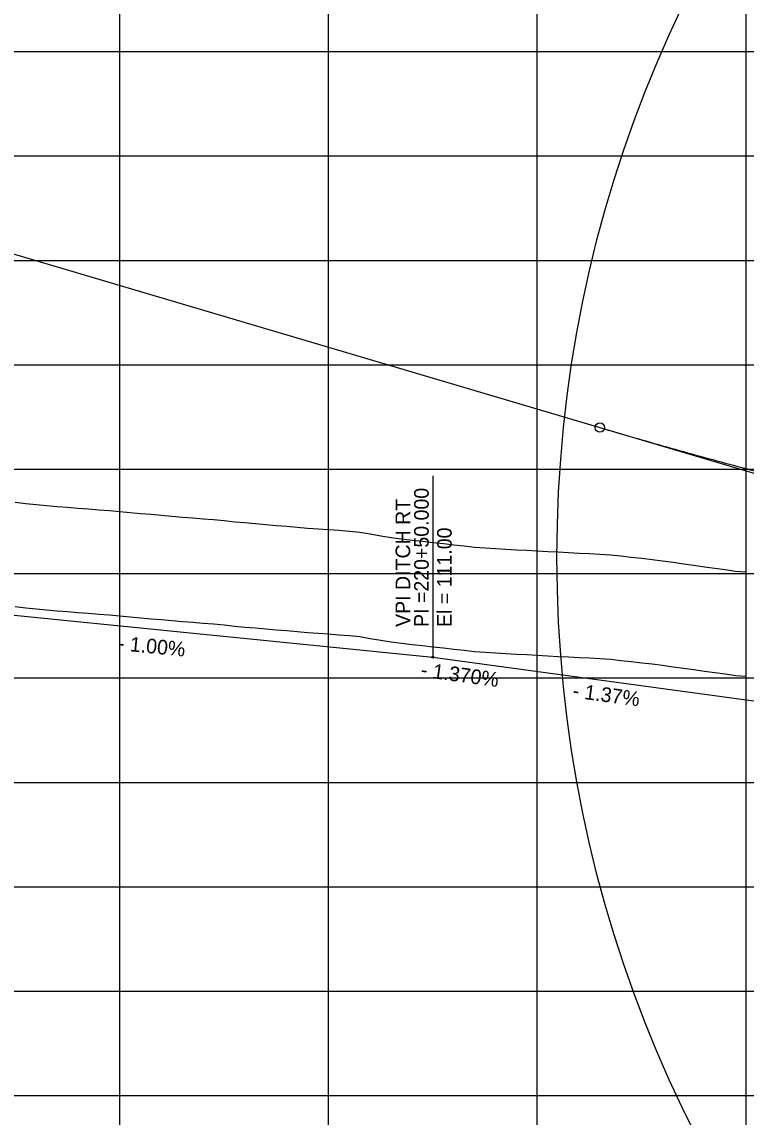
# Model space of a CAD drawing. Extents: x 2345490 to 2445302, y 465165 to 573888.
# Drawn here: x 2402175 to 2402522, y 564766 to 565291 of the extents above; entities that cross this region are included whole.
import ezdxf

# ---------------------------------------------------------------- set-up
doc = ezdxf.new("R2010")
doc.units = 0
for name, color, linetype in [('Old_Level_1', 7, 'Continuous'), ('Old_Level_2', 7, 'Continuous'), ('Old_Level_3', 7, 'Continuous'), ('Old_Level_57', 7, 'Continuous'), ('Old_Level_62', 7, 'Continuous'), ('Old_Level_63', 7, 'Continuous')]:
    doc.layers.add(name, color=color, linetype=linetype)

msp = doc.modelspace()

# ---------------------------------------------------------------- linework, layer by layer
at = {"layer": 'Old_Level_1'}
for points in [[(2402171.5425, 565010.7155), (2402176.5425, 565010.162), (2402181.5425, 565009.60925), (2402186.5425, 565009.10025), (2402191.5425, 565008.7035), (2402196.5425, 565008.3075), (2402201.5425, 565007.91225), (2402206.5425, 565007.51775), (2402211.5425, 565007.124), (2402216.5425, 565006.7135), (2402221.5425, 565006.261), (2402226.5425, 565005.8095), (2402231.5425, 565005.367), (2402236.5425, 565004.92775), (2402241.5425, 565004.4895), (2402246.5425, 565004.05175), (2402251.5425, 565003.61475), (2402256.5425, 565003.17875), (2402261.5425, 565002.7825), (2402266.5425, 565002.4355), (2402271.5425, 565001.95875), (2402276.5425, 565001.34125), (2402281.5425, 565000.91025), (2402286.5425, 565000.47975), (2402291.5425, 565000.05), (2402296.5425, 564999.62075), (2402301.5425, 564999.19225), (2402306.5425, 564998.76425), (2402311.5425, 564998.33675), (2402316.5425, 564997.97375), (2402321.5425, 564997.61775), (2402326.5425, 564997.2625), (2402331.5425, 564996.908), (2402336.5425, 564996.32275), (2402341.5425, 564995.49725), (2402346.5425, 564994.673), (2402351.5425, 564993.84975), (2402356.5425, 564993.17), (2402361.5425, 564992.6065), (2402366.5425, 564992.0445), (2402371.5425, 564991.48375)], [(2402371.5425, 564991.48375), (2402376.5425, 564990.924), (2402381.5425, 564990.3655), (2402386.5425, 564989.80825), (2402391.5425, 564989.25225), (2402396.5425, 564988.8075), (2402401.5425, 564988.526), (2402406.5425, 564988.247), (2402411.5425, 564987.96875), (2402416.5425, 564987.69175), (2402421.5425, 564987.41575), (2402426.5425, 564987.141), (2402431.5425, 564986.86725), (2402436.5425, 564986.5945), (2402441.5425, 564986.34575), (2402446.5425, 564986.099), (2402451.5425, 564985.853), (2402456.5425, 564985.52675), (2402461.5425, 564984.96375), (2402466.5425, 564984.402), (2402471.5425, 564983.842), (2402476.5425, 564983.283), (2402481.5425, 564982.61825), (2402486.5425, 564981.919), (2402491.5425, 564981.22125), (2402496.5425, 564980.52475), (2402501.5425, 564979.8295), (2402506.5425, 564979.1355), (2402511.5425, 564978.44275), (2402516.5425, 564977.7515), (2402521.5425, 564977.3965)]]:
    msp.add_lwpolyline(points, dxfattribs=at)
at = {"layer": 'Old_Level_2'}
for p, q in [((2402141.5425, 565188.20425), (2402451.5425, 565096.43975)), ((2402451.5425, 565096.43975), (2402848.90575, 564978.8145))]:
    msp.add_line(p, q, dxfattribs=at)
msp.add_circle((2402451.5425, 565096.43975), 2.25, dxfattribs=at)
msp.add_spline([(2402451.5425, 565096.43975), (2402467.5425, 565091.75875), (2402483.5425, 565087.18875), (2402499.5425, 565082.72925), (2402515.5425, 565078.3805), (2402531.5425, 565074.1425), (2402547.5425, 565070.01525), (2402563.5425, 565065.99875), (2402579.5425, 565062.093), (2402595.5425, 565058.298), (2402611.5425, 565054.6135), (2402627.5425, 565051.04), (2402643.5425, 565047.577), (2402659.5425, 565044.225), (2402675.5425, 565040.9835), (2402691.5425, 565037.85275), (2402707.5425, 565034.83275), (2402723.5425, 565031.9235), (2402739.5425, 565029.125), (2402755.5425, 565026.437), (2402771.5425, 565023.86), (2402787.5425, 565021.3935), (2402803.5425, 565019.038), (2402819.5425, 565016.793), (2402835.5425, 565014.65875), (2402851.5425, 565012.63525), (2402867.5425, 565010.7225), (2402883.5425, 565008.9205), (2402899.5425, 565007.22925), (2402915.5425, 565005.64875), (2402931.5425, 565004.17875), (2402947.5425, 565002.81975), (2402963.5425, 565001.57125), (2402979.5425, 565000.4335), (2402995.5425, 564999.40675), (2403011.5425, 564998.4905), (2403027.5425, 564997.685), (2403043.5425, 564996.99), (2403059.5425, 564996.406), (2403075.5425, 564995.93275), (2403091.5425, 564995.57), (2403107.5425, 564995.31825), (2403123.5425, 564995.177), (2403139.5425, 564995.14675), (2403155.5425, 564995.227), (2403171.5425, 564995.418), (2403187.5425, 564995.71975), (2403203.5425, 564996.13225), (2403219.5425, 564996.65525), (2403235.5425, 564997.28925), (2403251.5425, 564998.034)], degree=3, dxfattribs=at)
at = {"layer": 'Old_Level_3'}
for p, q in [((2402371.5425, 565073.35758), (2402371.5425, 564986.534)), ((2402121.5425, 565011.534), (2402371.5425, 564986.534)), ((2402371.5425, 564986.534), (2402571.5425, 564959.234))]:
    msp.add_line(p, q, dxfattribs=at)
msp.add_circle((2402371.5425, 564986.534), 0.5, dxfattribs=at)
at = {"layer": 'Old_Level_57'}
for p, q in [((2402221.54225, 564276.534), (2402221.54225, 566615.2835)), ((2402321.54225, 564276.534), (2402321.54225, 566615.2835)), ((2402421.54225, 564276.534), (2402421.54225, 566615.2835)), ((2402521.54225, 564276.534), (2402521.54225, 566615.2835)), ((2381271.5425, 565276.534), (2410861.12275, 565276.534)), ((2381271.5425, 565226.534), (2410861.12275, 565226.534)), ((2381271.5425, 565176.534), (2410861.12275, 565176.534)), ((2381271.5425, 565126.534), (2410861.12275, 565126.534)), ((2381271.5425, 565076.534), (2410861.12275, 565076.534)), ((2381271.5425, 565026.534), (2410861.12275, 565026.534)), ((2381271.5425, 564976.534), (2410861.12275, 564976.534)), ((2381271.5425, 564926.534), (2410861.12275, 564926.534)), ((2381271.5425, 564876.534), (2410861.12275, 564876.534)), ((2381271.5425, 564826.534), (2410861.12275, 564826.534)), ((2381271.54275, 564776.534), (2410861.123, 564776.534))]:
    msp.add_line(p, q, dxfattribs=at)
at = {"layer": 'Old_Level_62'}
msp.add_circle((2403039.02021, 565034.37016), 608.04403, dxfattribs=at)
at = {"layer": 'Old_Level_63'}
for points in [[(2402171.5425, 565060.714), (2402176.5425, 565060.16075), (2402181.5425, 565059.60775), (2402186.5425, 565059.09825), (2402191.5425, 565058.7015), (2402196.5425, 565058.3055), (2402201.5425, 565057.91025), (2402206.5425, 565057.51575), (2402211.5425, 565057.122), (2402216.5425, 565056.71125), (2402221.5425, 565056.259), (2402226.5425, 565055.80725), (2402231.5425, 565055.36475), (2402236.5425, 565054.92575), (2402241.5425, 565054.48725), (2402246.5425, 565054.0495), (2402251.5425, 565053.61275), (2402256.5425, 565053.1765), (2402261.5425, 565052.779), (2402266.5425, 565052.432), (2402271.5425, 565051.95675), (2402276.5425, 565051.3395), (2402281.5425, 565050.9085), (2402286.5425, 565050.478), (2402291.5425, 565050.04825), (2402296.5425, 565049.619), (2402301.5425, 565049.1905), (2402306.5425, 565048.7625), (2402311.5425, 565048.335), (2402316.5425, 565047.97175), (2402321.5425, 565047.61575), (2402326.5425, 565047.2605), (2402331.5425, 565046.90575), (2402336.5425, 565046.32), (2402341.5425, 565045.49475), (2402346.5425, 565044.6705), (2402351.5425, 565043.847), (2402356.5425, 565043.16625), (2402361.5425, 565042.603), (2402366.5425, 565042.04075), (2402371.5425, 565041.48)], [(2402371.5425, 565041.48), (2402376.5425, 565040.92025), (2402381.5425, 565040.36175), (2402386.5425, 565039.8045), (2402391.5425, 565039.2485), (2402396.5425, 565038.804), (2402401.5425, 565038.5225), (2402406.5425, 565038.24325), (2402411.5425, 565037.965), (2402416.5425, 565037.688), (2402421.5425, 565037.412), (2402426.5425, 565037.13725), (2402431.5425, 565036.8635), (2402436.5425, 565036.59075), (2402441.5425, 565036.342), (2402446.5425, 565036.095), (2402451.5425, 565035.84925), (2402456.5425, 565035.52225), (2402461.5425, 565034.95925), (2402466.5425, 565034.39775), (2402471.5425, 565033.8375), (2402476.5425, 565033.2785), (2402481.5425, 565032.61425), (2402486.5425, 565031.91525), (2402491.5425, 565031.21725), (2402496.5425, 565030.52075), (2402501.5425, 565029.8255), (2402506.5425, 565029.1315), (2402511.5425, 565028.43875), (2402516.5425, 565027.74725), (2402521.5425, 565027.391)]]:
    msp.add_lwpolyline(points, dxfattribs=at)

# ---------------------------------------------------------------- texts
at = {"layer": 'Old_Level_3'}
for s, height, rotation, p in [('PI =220+50.000', 7.0000005, 90, (2402369.5425, 565000.95783)), ('VPI DITCH RT', 7.0000005, 90, (2402360.6686, 565000.95783)), ('El = 111.00', 7.0000005, 90, (2402380.5425, 565000.95783)), ('- 1.00%', 7.000001, 354.2894056, (2402220.48842, 564989.91068)), ('- 1.370%', 7.000001, 352.2348333, (2402365.46173, 564977.20152)), ('- 1.37%', 7.000001, 352.2348333, (2402438.16185, 564967.21867))]:
    msp.add_text(s, height=height, rotation=rotation, dxfattribs=at).set_placement(p)

doc.saveas('drawing.dxf')
